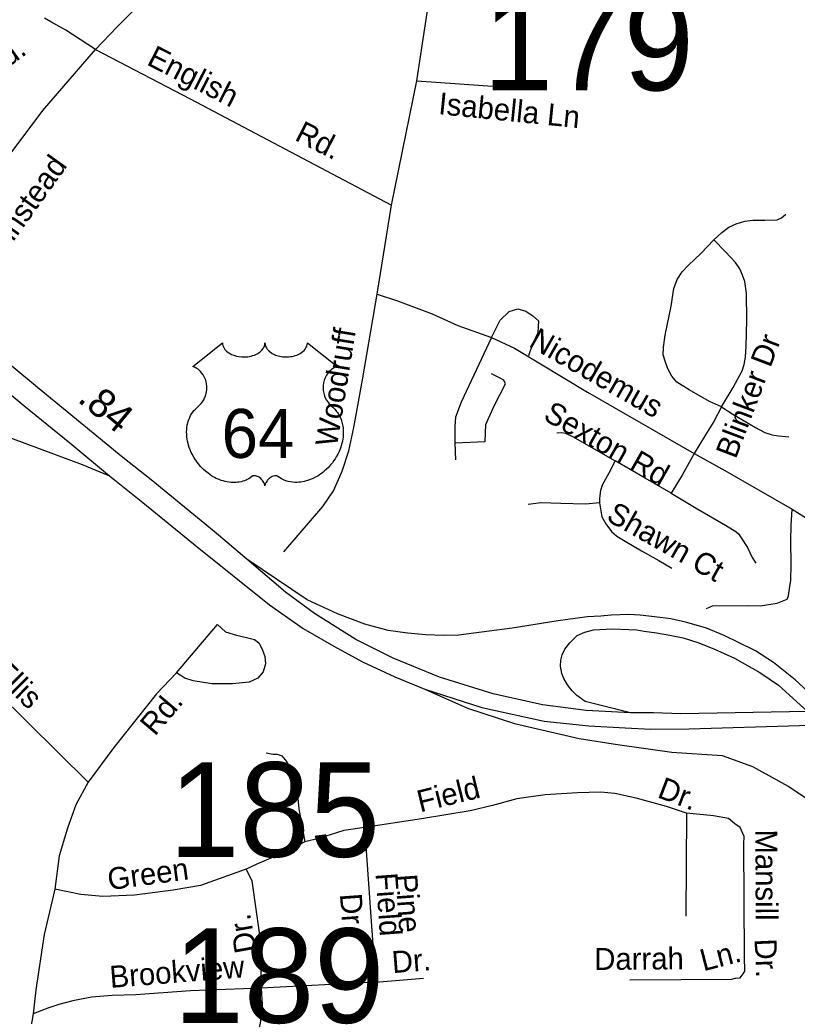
# Model space of a CAD drawing. Extents: x 2220236 to 2384410, y 720751 to 894131.
# Drawn here: x 2341549 to 2344921, y 808960 to 813280 of the extents above; entities that cross this region are included whole.
import ezdxf

# ---------------------------------------------------------------- set-up
doc = ezdxf.new("R2010")
doc.units = 0
doc.layers.add('Default', color=7, linetype='Continuous')

msp = doc.modelspace()

# ---------------------------------------------------------------- linework, layer by layer
at = {"layer": 'Default'}
for p, q in [((2343270.8, 813016.3), (2343403.3, 813879.8)), ((2343161.2, 812476.7), (2343270.8, 813016.3)), ((2343270.8, 813016.3), (2343641.7, 812990.3)), ((2343099.7, 812090.4), (2343161.2, 812476.7)), ((2343436.3, 811445.2), (2343568.3, 811452.2)), ((2343436.3, 811445.2), (2343439.1, 811372.2)), ((2341844.4, 809973.7), (2340681, 811123.3)), ((2344441.2, 809839), (2344438.6, 809393.1)), ((2343044.5, 809778.2), (2343092.5, 809107)), ((2343092.5, 809107), (2342594.9, 809081.1)), ((2343092.5, 809107), (2343300.3, 809123.5)), ((2341606.6, 808969.1), (2341557.9, 808698.6))]:
    msp.add_line(p, q, dxfattribs=at)
for points in [[(2341876.8, 813151.5), (2341971, 813250.2), (2342123.2, 813401.9), (2342437.5, 813693.6), (2342659.3, 813891.8), (2342732.2, 813957), (2342922.3, 814119.2), (2343084.7, 814249.3), (2343193.5, 814348.5), (2343300.1, 814461.7), (2343343.3, 814522.1), (2343425.7, 814659.1), (2343517.6, 814820.2), (2343557.4, 814901.3), (2343576.1, 814954.8), (2343649.6, 815200.6), (2343671.1, 815270.1)], [(2341876.8, 813151.5), (2341747.6, 813236.2), (2341682.6, 813272.2), (2341655.3, 813287.6)], [(2341408.8, 812570.5), (2341647.5, 812886.4), (2341876.8, 813151.5)], [(2341876.8, 813151.5), (2342287.3, 812937.6), (2343161.2, 812476.7)], [(2344559.6, 812325.7), (2344595.5, 812358.2), (2344624.6, 812380.5), (2344657.1, 812395.9), (2344694.7, 812407.8), (2344728.9, 812411.3), (2344781.9, 812411.3), (2344835, 812413), (2344853.8, 812421.5), (2344872.6, 812436.9)], [(2344593.8, 811601.7), (2344541.6, 811624.8), (2344452.7, 811676.2), (2344399.7, 811708.7), (2344377.4, 811734.4), (2344360.3, 811766.9), (2344348.4, 811799.4), (2344339.8, 811826.8), (2344341.5, 811861), (2344348.4, 811912.4), (2344375.7, 812039), (2344386.8, 812115.2), (2344400.5, 812154.5), (2344422.8, 812187.1), (2344450.1, 812216.2), (2344503.1, 812267.5), (2344559.6, 812325.7)], [(2344593.8, 811601.7), (2344643.4, 811685.6), (2344682.7, 811757.5), (2344691.3, 811784.9), (2344698.1, 811817.4), (2344699.8, 811865.3), (2344703.3, 811978.3), (2344701.6, 812094.6), (2344694.7, 812146), (2344684.5, 812173.4), (2344672.5, 812200.8), (2344653.7, 812228.1), (2344610.9, 812274.3), (2344559.6, 812325.7)], [(2342532.7, 810941), (2342391, 811060.7), (2342117.7, 811285.4), (2341995.5, 811382.8), (2341624.9, 811686.1), (2341118.1, 812105)], [(2342694.1, 810973.6), (2342863.8, 811169.6), (2342908.8, 811238), (2342947.8, 811322.5), (2342976.6, 811410.9), (2342997.1, 811511.9), (2343035.1, 811719.4), (2343099.7, 812090.4)], [(2343099.7, 812090.4), (2343187, 812061.3), (2343337.5, 812004.8), (2343448.7, 811955.1), (2343595, 811902.8), (2343694.6, 811856.5), (2344012.3, 811665), (2344474.1, 811399.8)], [(2341070.4, 812018.8), (2341565.6, 811607.5), (2341764.6, 811446.4), (2341938, 811303)], [(2343595, 811902.8), (2343632.9, 811977.3), (2343672.2, 812015.2), (2343710.1, 812026.4), (2343743.8, 812016.6), (2343774.6, 811996.9), (2343798.5, 811974.4), (2343795.7, 811922.5), (2343771.8, 811869.2), (2343756.4, 811822.8)], [(2344900, 811158.4), (2345048.2, 811065.9), (2345289.1, 810929.9), (2345416.6, 810868.4), (2345594.4, 810799), (2345834.2, 810721.4), (2345914.3, 810708.5), (2345994.4, 810703.3), (2346090.2, 810714.4), (2346165.7, 810735.7), (2346240.9, 810768.2), (2346360.7, 810829.8), (2346403.4, 810867.5), (2346530, 810999.3), (2346605.3, 811105.4), (2346919.1, 811612.8), (2347162.9, 811993.7)], [(2343595, 811902.8), (2343463, 811622.1), (2343439.1, 811557.5), (2343436.3, 811518.2), (2343436.3, 811445.2)], [(2343568.3, 811452.2), (2343571.1, 811525.2), (2343606.2, 811606.6), (2343656.7, 811702.1), (2343648.3, 811717.5), (2343632.9, 811726), (2343595, 811745.6)], [(2340904.9, 811675), (2341035.7, 811630.4), (2341214.1, 811569.4), (2341291.4, 811541.2), (2341423.7, 811499.5), (2341518.8, 811463.1), (2341819.1, 811352.3), (2341938, 811303)], [(2344593.8, 811601.7), (2344559.6, 811538.4), (2344523.7, 811480.2), (2344474.1, 811399.8)], [(2344593.8, 811601.7), (2344642.5, 811570.1), (2344741.7, 811511.9), (2344781.1, 811491.3), (2344813.6, 811481.1), (2344841, 811475.9), (2344885.4, 811472.5)], [(2343878.8, 811488.8), (2343901.1, 811490.5), (2343916.5, 811487), (2343949, 811471.6), (2344027.6, 811427.1), (2344132, 811367.2)], [(2344474.1, 811399.8), (2344422.8, 811305.6), (2344374.9, 811226.9)], [(2344474.1, 811399.8), (2344607.5, 811326.2), (2344900, 811158.4)], [(2344132, 811367.2), (2344104.6, 811314.2), (2344075.5, 811262.8), (2344068.7, 811238.9), (2344063.6, 811206.4), (2344063.6, 811185.8)], [(2344374.9, 811226.9), (2344262, 811291.9), (2344132, 811367.2)], [(2341938, 811303), (2341973, 811274.1), (2342081.6, 811186.8), (2342317.4, 810994.5), (2342631.2, 810743.5), (2342778.5, 810641.2), (2342910.7, 810563.8), (2343034.9, 810496.3), (2343175.3, 810431.4), (2343305.7, 810376.8)], [(2344374.9, 811226.9), (2344491.2, 811158.4), (2344610.9, 811088.3), (2344641.7, 811069.4), (2344655.4, 811060.9), (2344667.3, 811050.6), (2344679.3, 811033.5), (2344706.7, 810992.4), (2344727.2, 810947.9), (2344742.6, 810924)], [(2344063.6, 811185.8), (2344004.6, 811179.8), (2343896.8, 811183.3), (2343809.6, 811185), (2343754.8, 811178.1)], [(2344063.6, 811185.8), (2344074.7, 811125.1), (2344091.8, 811094.3), (2344115.7, 811061.7), (2344139.7, 811041.2), (2344182.4, 811015.5), (2344245.7, 810977.9), (2344321, 810935.1), (2344377.4, 810902.6)], [(2344528.1, 810727.8), (2344554.3, 810739.2), (2344706.3, 810740), (2344761.4, 810739.1), (2344835, 810751.1), (2344877.7, 810768.2), (2344884.6, 810781.9), (2344889.7, 810823), (2344894.8, 810850.4), (2344896.5, 810917.1), (2344894.8, 811021.5), (2344896.5, 811086.6), (2344900, 811158.4)], [(2344198.5, 810274.1), (2344005.6, 810285), (2343816.7, 810309.4), (2343602, 810357.8), (2343369.9, 810428.9), (2343168.4, 810512.6), (2343006.2, 810592.5), (2342827.1, 810706.1), (2342700.5, 810798.5), (2342532.7, 810941)], [(2344983.8, 810353.1), (2344913.7, 810417.5), (2344818.9, 810492.8), (2344740.5, 810544.3), (2344669.8, 810579), (2344605.5, 810609.9), (2344528.3, 810641.9), (2344443.5, 810666.5), (2344374, 810682), (2344303.3, 810691), (2344240.3, 810698.7), (2344191.4, 810701.3), (2344114.6, 810698.1), (2344069.6, 810694.7), (2344011.1, 810690.6), (2343884.2, 810673.5), (2343685.3, 810642.6), (2343452.1, 810611.8), (2343389.5, 810610.9), (2343310.6, 810613.5), (2343230.1, 810620.3), (2343146.9, 810632.4), (2343044.9, 810659.8), (2342926.3, 810704.8), (2342795.3, 810764.8), (2342532.7, 810941)], [(2342228.6, 810448.1), (2342406.1, 810658.3), (2342440.4, 810626.7), (2342488.6, 810611.2), (2342532.6, 810601.8), (2342566.8, 810592.2), (2342585, 810578.3), (2342599.4, 810550.5), (2342611.7, 810518.8), (2342614, 810486.9), (2342603.9, 810453), (2342580.7, 810424.5), (2342542.9, 810408), (2342471.2, 810401), (2342381.2, 810399.9), (2342301, 810413.1), (2342264.9, 810424.6), (2342228.6, 810448.1)], [(2344198.5, 810274.1), (2344001.2, 810324.4), (2343965.8, 810349.3), (2343945.4, 810370.7), (2343924.9, 810396.5), (2343909.4, 810423.9), (2343900.9, 810445.4), (2343894.9, 810477.1), (2343896.6, 810503.7), (2343901.7, 810526.9), (2343912.9, 810550.9), (2343934.8, 810578.2), (2343967.5, 810609.5), (2344000.9, 810624.5), (2344037.6, 810634.7), (2344120, 810638.8), (2344191.4, 810636.9), (2344226.1, 810634.4), (2344258.3, 810629.2), (2344311, 810621.5), (2344368.9, 810611.2), (2344411.9, 810602.6)], [(2344411.9, 810602.6), (2344426.7, 810599.6), (2344491, 810580.3), (2344560.5, 810552), (2344650.5, 810512.1), (2344759.8, 810449.1), (2344840.8, 810395), (2344966.6, 810281.2)], [(2342228.6, 810448.1), (2342141.6, 810357.2), (2341956.6, 810125.1), (2341844.4, 809973.7)], [(2343305.7, 810376.8), (2343553.4, 810297.8), (2343824.1, 810239.2), (2344018.2, 810217.9), (2344174.8, 810209.2), (2344287.1, 810204.2), (2344453, 810205.4), (2344932.2, 810219.2), (2345013.7, 810223.2)], [(2343305.7, 810376.8), (2343491, 810295.3), (2343695.6, 810227.9), (2343975.1, 810163.2), (2344142.5, 810137.1), (2344377.3, 810104.5), (2344596.9, 810089.2), (2344727.3, 810041.4), (2344882.3, 809956.7), (2344986, 809889.2), (2345100.2, 809783.7), (2345188.6, 809673.2), (2345480.9, 809244.3)], [(2344966.6, 810281.2), (2344416.4, 810269.8), (2344299, 810274.1), (2344198.5, 810274.1)], [(2342616.7, 810101), (2342646.7, 810095.3), (2342664.7, 810095.6), (2342684.9, 810087.8), (2342707.1, 810062.1), (2342729.7, 810008.4), (2342750.4, 809948.6), (2342759.4, 809858.8), (2342785.3, 809715.2)], [(2341844.4, 809973.7), (2341791.6, 809875.1), (2341754.8, 809774.7), (2341718.3, 809654.4), (2341700, 809510.2)], [(2344441.2, 809839), (2344355, 809867.9), (2344222.4, 809904.3), (2344130.3, 809925.3), (2344070.3, 809930.5), (2343968.4, 809927.3), (2343828.4, 809919.6), (2343704.7, 809902.2), (2343599, 809872.8), (2343503.3, 809849.7), (2343291.8, 809815.3), (2343044.5, 809778.2)], [(2344195.9, 809116.3), (2344637.8, 809119.7), (2344653.6, 809123.8), (2344673.8, 809126), (2344687.5, 809142.2), (2344695.4, 809154.3), (2344692.7, 809216.2), (2344690.7, 809706.1), (2344692.4, 809738), (2344673.8, 809777.9), (2344651.7, 809793.6), (2344623.3, 809817.2), (2344559.3, 809828.4), (2344441.2, 809839)], [(2343044.5, 809778.2), (2342954.5, 809765.1), (2342844.9, 809729.8), (2342785.3, 809715.2)], [(2342785.3, 809715.2), (2342711.7, 809676.3), (2342576.6, 809618.6), (2342530.7, 809596.1)], [(2342530.7, 809596.1), (2342331.6, 809525.8), (2342214, 809506.4), (2342046.2, 809484.3), (2341908.4, 809478.7), (2341812.4, 809487.6), (2341700, 809510.2)], [(2342530.7, 809596.1), (2342555.3, 809546.5), (2342592.5, 809280.9), (2342594.9, 809081.1)], [(2341700, 809510.2), (2341654.4, 809313.6), (2341617.4, 809073.2), (2341606.6, 808969.1)], [(2342594.9, 809081.1), (2342599.8, 809009.1), (2342590.7, 808929.1), (2342575.5, 808860.8), (2342562.1, 808820.7), (2342516.9, 808752.2), (2342469.5, 808701.6), (2342396.1, 808652.8), (2342330.5, 808621.9), (2342232.9, 808592.9), (2342166.9, 808586), (2342093, 808587.2), (2342029.1, 808590.4), (2341954.9, 808603.6), (2341750.3, 808655.1), (2341557.9, 808698.6)], [(2342594.9, 809081.1), (2342289.2, 809069.4), (2342051.4, 809052.5), (2341949.5, 809049.4), (2341859.6, 809042.3), (2341777.8, 809025.2), (2341718, 809010.5), (2341670.3, 808993.9), (2341606.6, 808969.1)]]:
    msp.add_lwpolyline(points, dxfattribs=at)
msp.add_lwpolyline([(2342428.1, 811879.7), (2342428.4, 811874.4), (2342429.7, 811868.1), (2342430.7, 811864.8), (2342433.7, 811858.6), (2342438.5, 811851.2), (2342445.3, 811844), (2342453, 811837.7), (2342458.1, 811834.3), (2342466.9, 811829.6), (2342476.9, 811825.4), (2342488, 811822.2), (2342499.3, 811820), (2342511.7, 811818.6), (2342523.9, 811818.4), (2342537.1, 811819.4), (2342551.7, 811822.2), (2342558.4, 811823.9), (2342566, 811826.5), (2342572.9, 811829.4), (2342580.6, 811833.5), (2342586.8, 811837.4), (2342591.6, 811840.9), (2342598.4, 811847.5), (2342603.9, 811854.2), (2342606.1, 811858), (2342608.1, 811861.7), (2342610.8, 811869.4), (2342611.6, 811872.9), (2342612.1, 811880), (2342612.5, 811874), (2342613.2, 811870.3), (2342614.1, 811866.6), (2342615.7, 811862.7), (2342618.4, 811857.3), (2342621.4, 811852.7), (2342627.2, 811846), (2342630.7, 811842.6), (2342634, 811840), (2342642.7, 811833.9), (2342653, 811828.8), (2342658, 811826.6), (2342663.1, 811824.8), (2342669.7, 811822.8), (2342676.4, 811821.2), (2342683.1, 811820), (2342689.9, 811819.1), (2342696.9, 811818.5), (2342702.6, 811818.4), (2342709.6, 811818.4), (2342716.1, 811818.8), (2342722.7, 811819.6), (2342730, 811820.8), (2342735.8, 811822.1), (2342743.6, 811824.1), (2342750.5, 811826.7), (2342756.7, 811829.3), (2342764.7, 811833.5), (2342771.1, 811837.5), (2342775.8, 811841.3), (2342781.5, 811846.5), (2342786.8, 811852.6), (2342789.9, 811857.1), (2342792.1, 811861.8), (2342794.1, 811866.6), (2342795.4, 811871.8), (2342796, 811876.3), (2342796.1, 811880.1), (2342924.7, 811777.7), (2342921.7, 811776.5), (2342914.7, 811773.1), (2342909.2, 811769.8), (2342900.3, 811763.6), (2342896.5, 811760.2), (2342892.7, 811756.6), (2342889.2, 811752.8), (2342886.2, 811749.2), (2342882.4, 811744.1), (2342879.1, 811738.9), (2342875.8, 811733.2), (2342873.4, 811728.2), (2342869.5, 811717.9), (2342867.6, 811711.4), (2342866.4, 811705.8), (2342864.8, 811694.4), (2342864.5, 811688.9), (2342864.5, 811683.5), (2342864.8, 811677.8), (2342865.3, 811672.3), (2342866.3, 811666.6), (2342867.2, 811661.6), (2342868.8, 811655.5), (2342871.1, 811648.3), (2342873.9, 811641.4), (2342879.8, 811630.2), (2342887.3, 811618.8), (2342892.7, 811612.4), (2342898, 811607), (2342906, 811600.3), (2342910.3, 811596.5), (2342915.2, 811591.5), (2342923.2, 811582.2), (2342926.5, 811577.8), (2342929.8, 811572.9), (2342932.9, 811567.8), (2342935.9, 811562.3), (2342938.3, 811557.5), (2342942.8, 811546.5), (2342946.1, 811535.8), (2342947.7, 811530.2), (2342950.1, 811517.5), (2342951, 811511.3), (2342952, 811499), (2342952, 811484.1), (2342950.9, 811470), (2342948.2, 811453.5), (2342946, 811443.6), (2342942.6, 811432.1), (2342939.4, 811422.2), (2342933.5, 811407.5), (2342928.3, 811396.9), (2342921.5, 811384.4), (2342916.9, 811376.9), (2342911.5, 811368.8), (2342904.7, 811359.6), (2342896.8, 811349.7), (2342887.3, 811339.3), (2342879.7, 811331.6), (2342869.6, 811322.6), (2342863.6, 811317.6), (2342854.9, 811311.1), (2342843.1, 811303.2), (2342831.4, 811296.4), (2342821.4, 811291.3), (2342812.6, 811287.5), (2342801.2, 811283.2), (2342782.2, 811278), (2342775.3, 811276.5), (2342767.1, 811275.3), (2342759.4, 811274.5), (2342752, 811274.1), (2342742, 811274.1), (2342732, 811274.8), (2342722.6, 811276.2), (2342712.8, 811278.3), (2342702.6, 811281.3), (2342693.2, 811284.9), (2342683.8, 811289.6), (2342667.9, 811299.6), (2342663.3, 811302), (2342660.7, 811302.7), (2342654.6, 811303), (2342648.8, 811301.8), (2342642.9, 811299.5), (2342639.3, 811297.6), (2342634.6, 811294.4), (2342630.9, 811291.6), (2342626.5, 811287.4), (2342623.5, 811283.9), (2342621.2, 811281.1), (2342616.7, 811274.1), (2342615.1, 811270.7), (2342613.4, 811266.4), (2342612, 811260), (2342609.9, 811268.1), (2342607.6, 811273.4), (2342604.8, 811278), (2342602, 811282), (2342597.5, 811287.1), (2342593.5, 811291), (2342588.6, 811295), (2342583.5, 811298.1), (2342579.3, 811300.2), (2342575.5, 811301.7), (2342570.9, 811302.8), (2342567.1, 811303.1), (2342564, 811303), (2342559.7, 811302.1), (2342553.9, 811297.9), (2342548.4, 811294.1), (2342542.4, 811290.3), (2342535.2, 811286.5), (2342530, 811284.1), (2342523.8, 811281.7), (2342516.5, 811279.2), (2342508.6, 811277.2), (2342500.5, 811275.6), (2342493.3, 811274.5), (2342485.6, 811273.8), (2342478.7, 811273.5), (2342471.5, 811273.6), (2342464.8, 811274.1), (2342456.9, 811274.8), (2342447.2, 811276.3), (2342439.2, 811278.1), (2342430.7, 811280.4), (2342421.9, 811283.1), (2342412.6, 811286.7), (2342400.9, 811291.8), (2342392.8, 811296), (2342379.9, 811303.3), (2342364.9, 811313.7), (2342353.5, 811322.9), (2342345.2, 811330.5), (2342333, 811342.9), (2342325.8, 811351), (2342314.5, 811365.6), (2342307.3, 811376.2), (2342302.7, 811383.9), (2342295.8, 811396.4), (2342292.1, 811404.2), (2342287.2, 811415.6), (2342283.4, 811426), (2342280.2, 811435.9), (2342278.5, 811442.2), (2342276, 811453.2), (2342274.6, 811461.1), (2342273.1, 811471.8), (2342272.3, 811483.1), (2342272.2, 811493.5), (2342272.4, 811502.2), (2342273.4, 811512.3), (2342275.1, 811523), (2342277.2, 811532.2), (2342279, 811538.8), (2342281.8, 811546.9), (2342285.4, 811555.8), (2342289.6, 811564.3), (2342293.7, 811571.3), (2342298.8, 811578.9), (2342303.8, 811585.4), (2342310.4, 811592.5), (2342317.2, 811599.1), (2342323.5, 811604.2), (2342330.9, 811611.5), (2342334.8, 811615.9), (2342339.5, 811622), (2342343.2, 811627.7), (2342346.1, 811632.8), (2342350, 811640.3), (2342352.4, 811646), (2342355.4, 811654.6), (2342356.8, 811660.7), (2342358.4, 811668.5), (2342359.4, 811675.9), (2342359.7, 811685.1), (2342359.5, 811692.7), (2342358.5, 811701.6), (2342356.8, 811710.1), (2342354.8, 811717.5), (2342351.6, 811726), (2342348.7, 811732.3), (2342343.8, 811740.7), (2342338.3, 811748.5), (2342332.7, 811754.9), (2342327, 811760.6), (2342321.5, 811764.9), (2342316.3, 811768.6), (2342309.8, 811772.5), (2342303.5, 811775.7), (2342299.5, 811777.3)], close=True, dxfattribs=at)

# ---------------------------------------------------------------- texts
for s, height, p in [('179', 410.1, (2343558.6, 812974.5)), ('64', 212.5, (2342423.8, 811380.4)), ('185', 410.1, (2342196.2, 809650.2)), ('189', 410.1, (2342215.5, 808930.2))]:
    msp.add_text(s, height=height, dxfattribs=at).set_placement(p)
for s, height, rotation, p in [('Rd.', 95, 35.7643, (2341423.3, 813019.5)), ('English', 95, 332.9789, (2342094.6, 813087.9)), ('Isabella Ln', 95, 354.2868, (2343362.4, 812871.6)), ('Rd.', 95, 332.9786, (2342736.6, 812760.5)), ('Winstead', 95, 54.4149, (2341449.4, 812218.2)), ('Woodruff', 95, 80.7239, (2342924, 811425.2)), ('Nicodemus', 95, 330.148, (2343752.5, 811866.7)), ('Blinker Dr', 95, 69.1929, (2344655.1, 811372.5)), ('.84', 125, 320.6956, (2341794.3, 811628.2)), ('Sexton Rd', 95, 330.3421, (2343815, 811548.7)), ('Shawn Ct', 95, 330.4869, (2344088.9, 811111.9)), ('Curtis  Ellis', 95, 315.3418, (2341136.1, 810731.2)), ('Rd.', 95, 49.7579, (2342134.6, 810170.4)), ('Field', 95, 13.8042, (2343285.5, 809842.6)), ('Dr.', 95, 339.0755, (2344310.5, 809910)), ('Mansill', 95, 270.2341, (2344740.3, 809768.8)), ('Green ', 95, 7.7407, (2341935.6, 809505.4)), ('Field', 95, 274.0906, (2343091.7, 809577.9)), ('Pine', 95, 274.0906, (2343177.5, 809572.4)), ('Dr.', 95, 274.0906, (2342937.1, 809488.7)), ('Dr.', 95, 100.1161, (2342576.4, 809241.8)), ('Dr.', 95, 272.4947, (2344736.6, 809293.8)), ('Dr.', 95, 4.5398, (2343166.3, 809145.7)), ('Darrah', 95, 0.4407, (2344041.7, 809159.6)), ('Ln.', 95, 14.5501, (2344514.9, 809153.5)), ('Brookview', 95, 4.5156, (2341941.7, 809081.7))]:
    msp.add_text(s, height=height, rotation=rotation, dxfattribs=at).set_placement(p)

doc.saveas('drawing.dxf')
